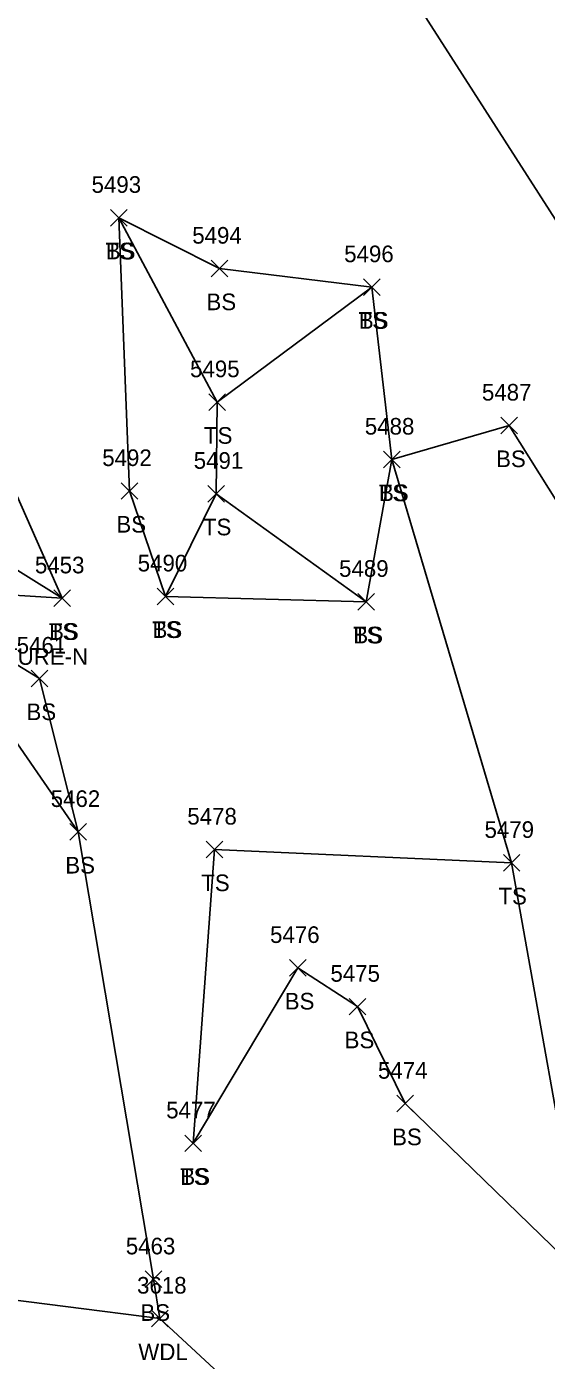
# Model space of a CAD drawing. Extents: x 1601151 to 1602912, y 499508 to 501770.
# Drawn here: x 1601599.8 to 1601662.3, y 500794 to 500954.3 of the extents above; entities that cross this region are included whole.
import ezdxf

# ---------------------------------------------------------------- set-up
doc = ezdxf.new("R2010")
doc.units = 0
for name, color, linetype in [('D_C', 7, 'Continuous'), ('L_A', 7, 'Continuous'), ('L_I', 7, 'Continuous'), ('L_TIC', 7, 'Continuous'), ('LAWA', 7, 'Continuous'), ('LELB', 7, 'Continuous'), ('LFNC', 7, 'Continuous')]:
    doc.layers.add(name, color=color, linetype=linetype)

msp = doc.modelspace()

# ---------------------------------------------------------------- linework, layer by layer
at = {"layer": 'L_TIC'}
for points in [[(1601609.89, 500930.33), (1601611.89, 500932.33)], [(1601611.89, 500930.33), (1601609.89, 500932.33)], [(1601609.89, 500930.33), (1601611.89, 500932.33)], [(1601611.89, 500930.33), (1601609.89, 500932.33)], [(1601621.98, 500924.22), (1601623.98, 500926.22)], [(1601623.98, 500924.22), (1601621.98, 500926.22)], [(1601640.29, 500921.99), (1601642.29, 500923.99)], [(1601642.29, 500921.99), (1601640.29, 500923.99)], [(1601640.29, 500921.99), (1601642.29, 500923.99)], [(1601642.29, 500921.99), (1601640.29, 500923.99)], [(1601640.29, 500921.99), (1601642.29, 500923.99)], [(1601642.29, 500921.99), (1601640.29, 500923.99)], [(1601621.72, 500908.16), (1601623.72, 500910.16)], [(1601623.72, 500908.16), (1601621.72, 500910.16)], [(1601621.72, 500908.16), (1601623.72, 500910.16)], [(1601623.72, 500908.16), (1601621.72, 500910.16)], [(1601656.78, 500905.35), (1601658.78, 500907.35)], [(1601658.78, 500905.35), (1601656.78, 500907.35)], [(1601642.71, 500901.26), (1601644.71, 500903.26)], [(1601644.71, 500901.26), (1601642.71, 500903.26)], [(1601642.71, 500901.26), (1601644.71, 500903.26)], [(1601644.71, 500901.26), (1601642.71, 500903.26)], [(1601611.17, 500897.48), (1601613.17, 500899.48)], [(1601613.17, 500897.48), (1601611.17, 500899.48)], [(1601621.59, 500897.15), (1601623.59, 500899.15)], [(1601623.59, 500897.15), (1601621.59, 500899.15)], [(1601621.59, 500897.15), (1601623.59, 500899.15)], [(1601623.59, 500897.15), (1601621.59, 500899.15)], [(1601603.08, 500884.58), (1601605.08, 500886.58)], [(1601605.08, 500884.58), (1601603.08, 500886.58)], [(1601603.08, 500884.58), (1601605.08, 500886.58)], [(1601605.08, 500884.58), (1601603.08, 500886.58)], [(1601615.51, 500884.81), (1601617.51, 500886.81)], [(1601617.51, 500884.81), (1601615.51, 500886.81)], [(1601615.51, 500884.81), (1601617.51, 500886.81)], [(1601617.51, 500884.81), (1601615.51, 500886.81)], [(1601639.63, 500884.16), (1601641.63, 500886.16)], [(1601641.63, 500884.16), (1601639.63, 500886.16)], [(1601639.63, 500884.16), (1601641.63, 500886.16)], [(1601641.63, 500884.16), (1601639.63, 500886.16)], [(1601600.37, 500874.93), (1601602.37, 500876.93)], [(1601602.37, 500874.93), (1601600.37, 500876.93)], [(1601605.03, 500856.49), (1601607.03, 500858.49)], [(1601607.03, 500856.49), (1601605.03, 500858.49)], [(1601621.39, 500854.37), (1601623.39, 500856.37)], [(1601623.39, 500854.37), (1601621.39, 500856.37)], [(1601657.09, 500852.77), (1601659.09, 500854.77)], [(1601659.09, 500852.77), (1601657.09, 500854.77)], [(1601657.09, 500852.77), (1601659.09, 500854.77)], [(1601659.09, 500852.77), (1601657.09, 500854.77)], [(1601631.39, 500840.14), (1601633.39, 500842.14)], [(1601633.39, 500840.14), (1601631.39, 500842.14)], [(1601638.58, 500835.48), (1601640.58, 500837.48)], [(1601640.58, 500835.48), (1601638.58, 500837.48)], [(1601644.29, 500823.82), (1601646.29, 500825.82)], [(1601646.29, 500823.82), (1601644.29, 500825.82)], [(1601618.85, 500819.05), (1601620.85, 500821.05)], [(1601620.85, 500819.05), (1601618.85, 500821.05)], [(1601618.85, 500819.05), (1601620.85, 500821.05)], [(1601620.85, 500819.05), (1601618.85, 500821.05)], [(1601614.05, 500802.7), (1601616.05, 500804.7)], [(1601616.05, 500802.7), (1601614.05, 500804.7)], [(1601614.83, 500797.98), (1601616.83, 500799.98)], [(1601616.83, 500797.98), (1601614.83, 500799.98)]]:
    msp.add_lwpolyline(points, dxfattribs=at)
at = {"layer": 'LAWA'}
msp.add_lwpolyline([(1601593.12, 500801.88), (1601615.83, 500798.98), (1601635.32, 500780.93), (1601655.21, 500765.08), (1601678.73, 500755.01), (1601678.28, 500744.95), (1601691.76, 500735.44), (1601706.12, 500726.41), (1601725.16, 500712.06), (1601744.25, 500704.2), (1601769.86, 500702.95), (1601803.71, 500682.95)], dxfattribs=at)
at = {"layer": 'LELB'}
for points in [[(1601569.36, 500953.23), (1601593.68, 500909.13), (1601604.08, 500885.58), (1601583.49, 500886.89), (1601601.37, 500875.93), (1601606.03, 500857.49), (1601615.05, 500803.7)], [(1601668.55, 500828.3), (1601672.12, 500854.54), (1601669.81, 500887.2), (1601657.78, 500906.35), (1601643.71, 500902.26), (1601640.63, 500885.16), (1601616.51, 500885.81), (1601612.17, 500898.48), (1601610.89, 500931.33), (1601622.98, 500925.22), (1601641.29, 500922.99)], [(1601610.89, 500931.33), (1601622.72, 500909.16), (1601641.29, 500922.99)], [(1601619.85, 500820.05), (1601622.39, 500855.37), (1601658.09, 500853.77), (1601643.71, 500902.26), (1601641.29, 500922.99)], [(1601640.63, 500885.16), (1601622.59, 500898.15), (1601622.72, 500909.16)], [(1601616.51, 500885.81), (1601622.59, 500898.15)], [(1601604.08, 500885.58), (1601589.35, 500894.77), (1601582.38, 500892.08), (1601583.28, 500886.58), (1601585.02, 500882.65), (1601593.73, 500875.29), (1601582.86, 500877.36)], [(1601593.73, 500875.29), (1601606.03, 500857.49)], [(1601692.48, 500841.06), (1601667, 500803.75), (1601658.09, 500853.77)], [(1601699.1, 500756.67), (1601701.34, 500794.53), (1601667, 500803.75), (1601645.29, 500824.82), (1601639.58, 500836.48), (1601632.39, 500841.14), (1601619.85, 500820.05)], [(1601615.83, 500798.98), (1601615.05, 500803.7)]]:
    msp.add_lwpolyline(points, dxfattribs=at)
at = {"layer": 'LFNC'}
msp.add_lwpolyline([(1601711.12, 500852.81), (1601690.2, 500889.26), (1601642.99, 500962.95)], dxfattribs=at)

# ---------------------------------------------------------------- texts
at = {"layer": 'D_C'}
msp.add_text('CENTER UNUSED DRAIN STRUCTURE-N', height=2, dxfattribs=at).set_placement((1601555.06, 500877.58))
at = {"layer": 'L_A'}
for s, p in [('TS', (1601609.3, 500926.33)), ('BS', (1601609.33, 500926.33)), ('BS', (1601621.43, 500920.22)), ('TS', (1601639.7, 500917.99)), ('TS', (1601639.7, 500917.99)), ('BS', (1601639.73, 500917.99)), ('TS', (1601621.13, 500904.16)), ('TS', (1601621.13, 500904.16)), ('BS', (1601656.22, 500901.35)), ('TS', (1601642.12, 500897.26)), ('BS', (1601642.15, 500897.26)), ('BS', (1601610.61, 500893.48)), ('TS', (1601621, 500893.15)), ('TS', (1601621, 500893.15)), ('TS', (1601602.49, 500880.58)), ('BS', (1601602.52, 500880.58)), ('TS', (1601614.92, 500880.81)), ('BS', (1601614.95, 500880.81)), ('TS', (1601639.04, 500880.16)), ('BS', (1601639.07, 500880.16)), ('BS', (1601599.81, 500870.93)), ('BS', (1601604.47, 500852.49)), ('TS', (1601620.8, 500850.37)), ('TS', (1601656.5, 500848.77)), ('TS', (1601656.5, 500848.77)), ('BS', (1601630.83, 500836.14)), ('BS', (1601638.02, 500831.48)), ('BS', (1601643.73, 500819.82)), ('TS', (1601618.26, 500815.05)), ('BS', (1601618.29, 500815.05)), ('BS', (1601613.49, 500798.7)), ('WDL', (1601613.24, 500793.98))]:
    msp.add_text(s, height=2, dxfattribs=at).set_placement(p)
at = {"layer": 'L_I'}
for s, p in [('5493', (1601607.63, 500934.33)), ('5493', (1601607.63, 500934.33)), ('5494', (1601619.72, 500928.22)), ('5496', (1601637.97, 500925.99)), ('5496', (1601637.97, 500925.99)), ('5496', (1601637.97, 500925.99)), ('5495', (1601619.46, 500912.16)), ('5495', (1601619.46, 500912.16)), ('5487', (1601654.52, 500909.35)), ('5488', (1601640.45, 500905.26)), ('5488', (1601640.45, 500905.26)), ('5492', (1601608.91, 500901.48)), ('5491', (1601619.9, 500901.15)), ('5491', (1601619.9, 500901.15)), ('5453', (1601600.82, 500888.58)), ('5453', (1601600.82, 500888.58)), ('5490', (1601613.17, 500888.81)), ('5490', (1601613.17, 500888.81)), ('5489', (1601637.36, 500888.16)), ('5489', (1601637.36, 500888.16)), ('5461', (1601598.63, 500878.93)), ('5462', (1601602.72, 500860.49)), ('5478', (1601619.13, 500858.37)), ('5479', (1601654.83, 500856.77)), ('5479', (1601654.83, 500856.77)), ('5476', (1601629.07, 500844.14)), ('5475', (1601636.32, 500839.48)), ('5474', (1601642.03, 500827.82)), ('5477', (1601616.59, 500823.05)), ('5477', (1601616.59, 500823.05)), ('5463', (1601611.74, 500806.7)), ('3618', (1601613.09, 500801.98))]:
    msp.add_text(s, height=2, dxfattribs=at).set_placement(p)

doc.saveas('drawing.dxf')
